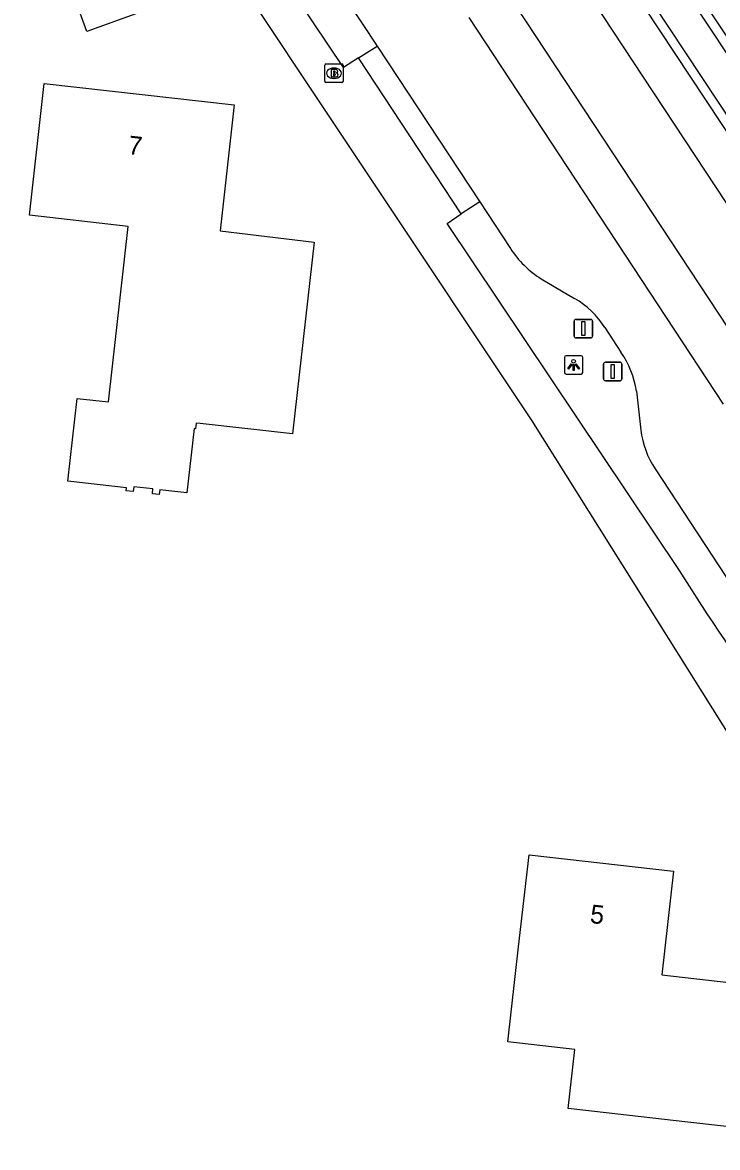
# Model space of a CAD drawing. Extents: x 162398 to 163643, y 386453 to 387397.
# Drawn here: x 163185 to 163222.4, y 386684.2 to 386744.8 of the extents above; entities that cross this region are included whole.
import ezdxf

# ---------------------------------------------------------------- set-up
doc = ezdxf.new("R2010")
doc.units = 0
for name, color, linetype in [('IMGEO_Afsluitpaal', 7, 'Continuous'), ('IMGEO_Berm_groen', 7, 'Continuous'), ('IMGEO_Brandkraan', 7, 'Continuous'), ('IMGEO_Fietspad_gesloten', 7, 'Continuous'), ('IMGEO_Grasland_agrarisch', 7, 'Continuous'), ('IMGEO_Lichtpunt', 7, 'Continuous'), ('IMGEO_Pand', 7, 'Continuous'), ('IMGEO_Pand_nummerreeks', 7, 'Continuous'), ('IMGEO_Rijbaan_lokaal_gesloten', 7, 'Continuous'), ('IMGEO_Rijbaan_lokaal_open', 7, 'Continuous'), ('IMGEO_Voetpad_open', 7, 'Continuous'), ('IMGEO_Waterloop', 7, 'Continuous')]:
    doc.layers.add(name, color=color, linetype=linetype)

msp = doc.modelspace()

# ---------------------------------------------------------------- linework, layer by layer
at = {"layer": 'IMGEO_Afsluitpaal'}
for p, q in [((163214.698, 386727.94), (163214.698, 386728.74)), ((163214.698, 386728.74), (163214.698, 386727.94)), ((163214.798, 386728.84), (163215.588, 386728.84)), ((163215.588, 386728.84), (163214.798, 386728.84)), ((163215.688, 386728.74), (163215.688, 386727.94)), ((163215.688, 386727.94), (163215.688, 386728.74)), ((163215.588, 386727.84), (163214.798, 386727.84)), ((163214.798, 386727.84), (163215.588, 386727.84)), ((163216.278, 386725.63), (163216.278, 386726.43)), ((163216.278, 386726.43), (163216.278, 386725.63)), ((163216.378, 386726.53), (163217.168, 386726.53)), ((163217.168, 386726.53), (163216.378, 386726.53)), ((163217.268, 386726.43), (163217.268, 386725.63)), ((163217.268, 386725.63), (163217.268, 386726.43)), ((163217.168, 386725.53), (163216.378, 386725.53)), ((163216.378, 386725.53), (163217.168, 386725.53))]:
    msp.add_line(p, q, dxfattribs=at)
for points in [[(163215.118, 386728.715), (163215.268, 386728.715), (163215.268, 386727.965), (163215.118, 386727.965), (163215.118, 386728.715)], [(163216.698, 386726.405), (163216.848, 386726.405), (163216.848, 386725.655), (163216.698, 386725.655), (163216.698, 386726.405)]]:
    msp.add_lwpolyline(points, dxfattribs=at)
for centre, start, end in [((163214.798, 386728.74), 90, 180), ((163214.798, 386728.74), 90, 180), ((163215.588, 386728.74), 0, 90), ((163215.588, 386728.74), 360, 90), ((163214.798, 386727.94), 180, 270), ((163214.798, 386727.94), 180, 270), ((163215.588, 386727.94), 270, 0), ((163215.588, 386727.94), 270, 0), ((163216.378, 386726.43), 90, 180), ((163216.378, 386726.43), 90, 180), ((163217.168, 386726.43), 0, 90), ((163217.168, 386726.43), 360, 90), ((163216.378, 386725.63), 180, 270), ((163216.378, 386725.63), 180, 270), ((163217.168, 386725.63), 270, 0), ((163217.168, 386725.63), 270, 0)]:
    msp.add_arc(centre, 0.1, start, end, dxfattribs=at)
at = {"layer": 'IMGEO_Berm_groen'}
msp.add_lwpolyline([(163262.417, 386668.578), (163260.999, 386667.994), (163257.875, 386676.752), (163252.9, 386688.74), (163247.208, 386700.404), (163240.819, 386711.703), (163233.752, 386722.605), (163233.572, 386722.876), (163200.789, 386772.404), (163176.823, 386808.612), (163169.719, 386819.345), (163169.722, 386819.713), (163169.769, 386819.969), (163169.86, 386820.212), (163169.991, 386820.436), (163170.16, 386820.634), (163170.359, 386820.798), (163170.58, 386820.926), (163170.821, 386821.013), (163171.069, 386821.057), (163171.283, 386821.062), (163171.448, 386821.02), (163171.696, 386820.982), (163171.995, 386820.854)], dxfattribs=at)
at = {"layer": 'IMGEO_Brandkraan'}
for p, q in [((163201.256, 386741.673), (163201.256, 386742.525)), ((163201.331, 386742.599), (163202.183, 386742.599)), ((163202.257, 386742.525), (163202.257, 386741.673)), ((163201.767, 386741.819), (163201.742, 386741.819)), ((163201.744, 386742.379), (163201.769, 386742.379)), ((163202.183, 386741.599), (163201.331, 386741.599))]:
    msp.add_line(p, q, dxfattribs=at)
for points in [[(163201.256, 386741.673), (163201.256, 386742.525)], [(163201.331, 386742.599), (163202.183, 386742.599)], [(163202.257, 386742.525), (163202.257, 386741.673)], [(163201.604, 386742.299), (163201.604, 386741.899), (163201.817, 386741.899)], [(163201.835, 386742.299), (163201.604, 386742.299)], [(163201.783, 386742.218), (163201.729, 386742.218), (163201.729, 386742.142)], [(163201.729, 386742.142), (163201.782, 386742.142)], [(163201.791, 386742.066), (163201.729, 386742.066), (163201.729, 386741.985)], [(163201.729, 386741.985), (163201.791, 386741.985)], [(163202.183, 386741.599), (163201.331, 386741.599)]]:
    msp.add_lwpolyline(points, dxfattribs=at)
for centre, radius, start, end in [((163201.333, 386742.523), 0.0765, 91.55205, 178.44795), ((163201.333, 386742.523), 0.0765, 91.55205, 178.44795), ((163202.181, 386742.523), 0.0765, 1.55205, 88.44795), ((163202.181, 386742.523), 0.0765, 1.55205, 88.44795), ((163201.784, 386742.18), 0.0379, 267.82845, 90.93552), ((163201.792, 386742.025), 0.0404, 269.87594, 90.50774), ((163201.823, 386742.15), 0.251, 268.66757, 293.53466), ((163201.839, 386742.154), 0.145, 59.4692, 91.53667), ((163201.864, 386742.201), 0.0922, 285.51372, 58.15012), ((163201.869, 386742.009), 0.105, 301.31148, 78.98903), ((163201.333, 386741.675), 0.0765, 181.55205, 268.44795), ((163201.333, 386741.675), 0.0765, 181.55205, 268.44795), ((163202.181, 386741.675), 0.0765, 271.55205, 358.44795), ((163202.181, 386741.675), 0.0765, 271.55205, 358.44795)]:
    msp.add_arc(centre, radius, start, end, dxfattribs=at)
for centre, major_axis, ratio, start_param, end_param in [((163201.743, 386742.099), (-0.387, 0.002), 0.722429, 4.712389, 7.853982), ((163201.768, 386742.099), (-0.39, 0.002), 0.717154, 1.570796, 4.712389)]:
    msp.add_ellipse(centre, major_axis=major_axis, ratio=ratio, start_param=start_param, end_param=end_param, dxfattribs=at)
at = {"layer": 'IMGEO_Fietspad_gesloten'}
for points in [[(163239.968, 386708.924), (163237.965, 386712.184), (163236.276, 386714.767), (163235.22, 386716.438), (163231.76, 386721.686), (163213.462, 386749.442), (163199.051, 386771.28), (163194.029, 386778.889), (163180.968, 386798.728), (163175.18, 386807.528), (163164.508, 386823.754), (163163.33, 386825.605)], [(163211.067, 386746.463), (163228.714, 386719.685), (163232.059, 386714.61)]]:
    msp.add_lwpolyline(points, dxfattribs=at)
at = {"layer": 'IMGEO_Grasland_agrarisch'}
msp.add_lwpolyline([(163171.995, 386820.854), (163236.272, 386723.927), (163240.545, 386717.556), (163243.069, 386713.792), (163249.203, 386703.222), (163254.638, 386692.276), (163259.353, 386681.001), (163263.474, 386669.014), (163262.472, 386668.601), (163262.417, 386668.578)], dxfattribs=at)
at = {"layer": 'IMGEO_Lichtpunt'}
for p, q in [((163214.169, 386726.788), (163214.169, 386725.981)), ((163214.169, 386726.788), (163214.169, 386725.981)), ((163215.071, 386726.883), (163214.263, 386726.883)), ((163215.071, 386726.883), (163214.263, 386726.883)), ((163215.165, 386725.981), (163215.165, 386726.788)), ((163215.165, 386725.981), (163215.165, 386726.788)), ((163214.263, 386725.887), (163215.071, 386725.887)), ((163214.263, 386725.887), (163215.071, 386725.887))]:
    msp.add_line(p, q, dxfattribs=at)
for points in [[(163214.543, 386726.452), (163214.582, 386726.424), (163214.394, 386726.162), (163214.356, 386726.189), (163214.543, 386726.452)], [(163214.645, 386726.404), (163214.692, 386726.404), (163214.692, 386726.082), (163214.645, 386726.082), (163214.645, 386726.404)], [(163214.755, 386726.424), (163214.793, 386726.451), (163214.98, 386726.189), (163214.941, 386726.161), (163214.755, 386726.424)]]:
    msp.add_lwpolyline(points, dxfattribs=at)
msp.add_circle((163214.668, 386726.586), 0.0994, dxfattribs=at)
for centre, start, end in [((163214.263, 386726.788), 90, 180), ((163214.263, 386726.788), 90, 180), ((163215.071, 386726.788), 0, 90), ((163215.071, 386726.788), 0, 90), ((163214.263, 386725.981), 180, 270), ((163214.263, 386725.981), 180, 270), ((163215.071, 386725.981), 270, 0), ((163215.071, 386725.981), 270, 360)]:
    msp.add_arc(centre, 0.0946, start, end, dxfattribs=at)
at = {"layer": 'IMGEO_Pand'}
for points in [[(163188.436, 386744.348), (163187.295, 386747.533), (163191.238, 386748.946), (163192.379, 386745.761), (163188.436, 386744.348)], [(163187.422, 386720.12), (163187.924, 386724.581), (163189.61, 386724.392), (163190.672, 386733.847), (163185.346, 386734.446), (163186.145, 386741.552), (163191.413, 386740.96), (163196.381, 386740.402), (163195.619, 386733.615), (163200.68, 386733.001), (163199.519, 386722.668), (163194.551, 386723.227), (163194.33, 386723.252), (163194.295, 386722.944), (163194.216, 386722.953), (163193.827, 386719.5), (163192.371, 386719.663), (163192.342, 386719.405), (163191.97, 386719.447), (163191.999, 386719.705), (163190.965, 386719.822), (163190.936, 386719.563), (163190.563, 386719.605), (163190.581, 386719.764), (163187.422, 386720.12)], [(163220.815, 386685.594), (163214.376, 386686.321), (163214.735, 386689.501), (163211.128, 386689.909), (163211.706, 386695.027), (163212.267, 386699.995), (163220.058, 386699.116), (163219.428, 386693.532), (163226.648, 386692.697), (163225.783, 386685.033), (163220.815, 386685.594)]]:
    msp.add_lwpolyline(points, dxfattribs=at)
at = {"layer": 'IMGEO_Rijbaan_lokaal_gesloten'}
for points in [[(163200.779, 386748.573), (163204.079, 386743.566)], [(163222.741, 386724.279), (163209.043, 386745.1)], [(163204.079, 386743.566), (163209.61, 386735.174)], [(163209.61, 386735.174), (163211.267, 386732.66)], [(163212.915, 386731.024), (163214.722, 386729.965)], [(163216.345, 386728.396), (163217.22, 386727.075)], [(163218.052, 386724.968), (163218.293, 386722.873)], [(163219.059, 386720.787), (163222.108, 386716.137), (163225.336, 386711.23)]]:
    msp.add_lwpolyline(points, dxfattribs=at)
for centre, radius, start, end in [((163215.762, 386735.54), 5.339, 212.64878, 237.76994), ((163212.319, 386725.856), 4.76, 32.25298, 59.68542), ((163212.97, 386724.179), 5.143, 8.82565, 34.26992), ((163223.02, 386723.425), 4.759, 186.66173, 213.66575)]:
    msp.add_arc(centre, radius, start, end, dxfattribs=at)
at = {"layer": 'IMGEO_Rijbaan_lokaal_open'}
for points in [[(163203.085, 386742.922), (163204.079, 386743.566)], [(163208.614, 386734.53), (163203.085, 386742.922)], [(163209.61, 386735.174), (163208.614, 386734.53)]]:
    msp.add_lwpolyline(points, dxfattribs=at)
at = {"layer": 'IMGEO_Voetpad_open'}
for points in [[(163227.044, 386700.095), (163212.434, 386723.369), (163194.869, 386749.748), (163193.027, 386752.59), (163166.953, 386791.514), (163151.55, 386814.685), (163151.264, 386814.81), (163150.968, 386814.908), (163150.664, 386814.98), (163150.356, 386815.024), (163150.044, 386815.041), (163149.732, 386815.03), (163149.422, 386814.99), (163149.118, 386814.924), (163148.82, 386814.83), (163148.532, 386814.71), (163148.255, 386814.565), (163148.07, 386814.449), (163146.898, 386813.664)], [(163203.085, 386742.922), (163202.271, 386742.4), (163198.971, 386747.348)], [(163221.869, 386712.978), (163220.366, 386715.301), (163207.849, 386733.997), (163208.614, 386734.53)]]:
    msp.add_lwpolyline(points, dxfattribs=at)
msp.add_arc((163128.134, 386649.371), 113.279, 29.58322, 34.16037, dxfattribs=at)
at = {"layer": 'IMGEO_Waterloop'}
for points in [[(163171.661, 386820.453), (163171.894, 386820.102), (163235.856, 386723.65)], [(163234.17, 386722.879), (163233.99, 386723.15), (163201.209, 386772.676), (163177.24, 386808.887), (163170.22, 386819.493)]]:
    msp.add_lwpolyline(points, dxfattribs=at)

# ---------------------------------------------------------------- texts
at = {"layer": 'IMGEO_Pand_nummerreeks'}
for s, rotation, p in [('7', 353.5886, (163190.623, 386737.748)), ('5', 353.56297, (163215.52, 386696.327))]:
    msp.add_text(s, height=1, rotation=rotation, dxfattribs=at).set_placement(p)

doc.saveas('drawing.dxf')
